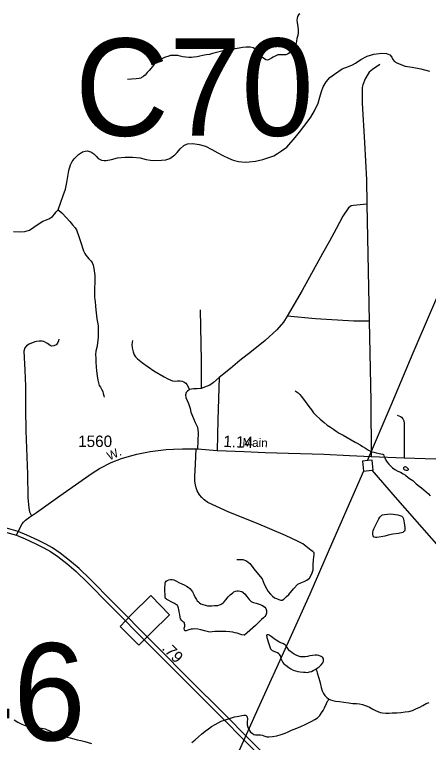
# Model space of a CAD drawing. Extents: x 2220236 to 2384410, y 720751 to 894131.
# Drawn here: x 2361942 to 2366476, y 837260 to 845235 of the extents above; entities that cross this region are included whole.
import ezdxf

# ---------------------------------------------------------------- set-up
doc = ezdxf.new("R2010")
doc.units = 0
doc.layers.add('Default', color=7, linetype='Continuous')

msp = doc.modelspace()

# ---------------------------------------------------------------- linework, layer by layer
at = {"layer": 'Default'}
for p, q in [((2365800.2, 843156.8), (2365825.6, 841875.4)), ((2365763.5, 840233.1), (2365855.2, 840242.3))]:
    msp.add_line(p, q, dxfattribs=at)
for points in [[(2365810, 840347.7), (2366066.6, 840956.7), (2366307.7, 841529.4), (2366498.2, 841969.4), (2366677.2, 842383.5), (2366860.1, 842819.5), (2367087.8, 843338.1), (2367379.6, 844005.3), (2367488.4, 844266.7), (2367577.6, 844497.6), (2367672.6, 844742.6), (2367915.2, 845357.4), (2368089.8, 845803.3), (2368252.8, 846217.2), (2368413.6, 846634.9), (2368588.1, 847088.9), (2368718.3, 847412.4), (2368900.2, 847912.4), (2369109.3, 848474.8), (2369270.3, 848902.6), (2369355.6, 849121.6), (2369473.7, 849436.7)], [(2365068.1, 845243.1), (2365052.2, 845230.9), (2365042.4, 845212.5), (2365036.6, 845194.8), (2365034.5, 845173.4), (2365037.2, 845146.6), (2365041.3, 845127.1), (2365045.7, 845101), (2365050, 845066.7), (2365050.6, 845037.2), (2365044.9, 845006.4)], [(2365044.9, 845006.4), (2365035.2, 844972.6), (2365031.8, 844942.9), (2365025.8, 844920.3), (2365016.3, 844894.7), (2364996.7, 844861.7), (2364982.7, 844842.4), (2364967, 844826), (2364951.1, 844813.9), (2364932.1, 844803.3), (2364913.4, 844795.3), (2364891.5, 844792.7), (2364867.3, 844792.4), (2364845.3, 844792.5), (2364827.5, 844792.4), (2364811.6, 844787.8), (2364797.5, 844781.3), (2364775.7, 844767.3), (2364757.7, 844757.7), (2364732.1, 844742.6), (2364720.4, 844738.8), (2364710, 844736.7), (2364696.1, 844740.4), (2364680, 844748.6), (2364661.8, 844760.4), (2364645.7, 844776.1), (2364631.4, 844795.9), (2364617, 844819.9), (2364602.8, 844837.4), (2364586.8, 844853.1), (2364574.6, 844860.8), (2364554.6, 844869.2), (2364522.4, 844876.8), (2364504.3, 844878.7), (2364478.3, 844879.9), (2364440.5, 844873.4), (2364404.4, 844867), (2364358.7, 844860.2), (2364294.7, 844852), (2364260.8, 844845.7), (2364213, 844834.6), (2364140.9, 844816.2), (2364109.1, 844807.3), (2364077.3, 844799.5), (2364039.4, 844793), (2364005.5, 844788.3), (2363971.4, 844779.7), (2363943.4, 844773.7), (2363907.6, 844767.3), (2363879.8, 844764.5), (2363851.6, 844764), (2363819.6, 844767.6), (2363785.5, 844773.8), (2363755.4, 844781.4), (2363729.3, 844785.2), (2363705.5, 844788.5), (2363677.3, 844788), (2363651.1, 844785.3), (2363621.6, 844777.6), (2363605.7, 844773.6), (2363583.7, 844765.5), (2363561.8, 844754.8), (2363545.7, 844746.6), (2363530, 844738.7), (2363508.2, 844726.3), (2363488.2, 844708.1), (2363466.6, 844683.6), (2363448.8, 844661.5), (2363437.2, 844647.9), (2363415.2, 844623.1), (2363395.5, 844599.3), (2363384, 844585), (2363372, 844573), (2363356.1, 844560.9), (2363346.1, 844554.6), (2363340.4, 844550.4), (2363332.1, 844544.2), (2363324.4, 844539.9), (2363306.3, 844534.2), (2363274.6, 844529.7), (2363222.6, 844526.6), (2363180.7, 844524.2)], [(2362419.8, 843097.1), (2362450.8, 843181.4), (2362476.4, 843253.1), (2362500.8, 843323.6), (2362515.9, 843394.2), (2362527.3, 843462.6), (2362538.4, 843526.4), (2362555.9, 843588.5), (2362574.8, 843624.7), (2362594.9, 843655), (2362644.5, 843702), (2362688, 843730.1), (2362716.5, 843739.5), (2362736.1, 843741.2), (2362776.2, 843731.4), (2362812.3, 843708.3), (2362834.6, 843683.6), (2362859, 843658.3), (2362895.1, 843641.1), (2362923.2, 843635.7), (2362947.2, 843635.7), (2363005.1, 843647.9), (2363069.1, 843664.6), (2363152.7, 843673.6), (2363232.8, 843674.6), (2363318.8, 843665.6), (2363385.2, 843648.6), (2363431.4, 843640.7), (2363469.3, 843637.3), (2363553.3, 843638.5), (2363599.4, 843643.6), (2363643.1, 843657.6), (2363696.6, 843696.8), (2363724.4, 843724.9), (2363757.9, 843765), (2363795.5, 843799.3), (2363835.4, 843819.7), (2363893.3, 843823), (2363965.3, 843813.5), (2364033.8, 843792.7), (2364104.2, 843755.2), (2364170.6, 843721.8), (2364223, 843692.8), (2364285.3, 843661.8), (2364337.6, 843641.6), (2364393.7, 843626.9), (2364467.9, 843617.4), (2364511.8, 843620.2), (2364579.7, 843628.6), (2364661.3, 843647.7), (2364729.1, 843668.5), (2364781.1, 843689.3), (2364820.9, 843711.6), (2364867.6, 843741.4), (2364924, 843783.1), (2365016.5, 843888.7), (2365064, 843947.1), (2365111.3, 844009.1), (2365148.7, 844058.2), (2365187.9, 844110.7), (2365229.4, 844180.3), (2365268.2, 844264.9), (2365285.6, 844331.3), (2365302.7, 844393.4), (2365323.6, 844445.1), (2365355.3, 844496.6), (2365396.9, 844544.9), (2365446.3, 844583), (2365531.9, 844640.7), (2365599.4, 844667.4), (2365642.9, 844685.6), (2365675, 844704), (2365734.5, 844742.5), (2365804.2, 844779.8), (2365877.9, 844800.3), (2365963.6, 844813.6), (2366017.7, 844808.3), (2366052.1, 844792.6), (2366074.4, 844768.9), (2366086.6, 844743.2), (2366103, 844721.5), (2366137.3, 844701.6), (2366221.6, 844670.6), (2366297.6, 844657.3), (2366393.8, 844639.2), (2366486.1, 844614.1)], [(2365943.9, 844687.9), (2365862.4, 844635), (2365826.9, 844602.5), (2365783.8, 844532.1), (2365756.5, 844465.8), (2365750.9, 844435.7), (2365749.5, 844385.7), (2365751, 844265.9), (2365776.2, 843832.3), (2365797, 843424.6), (2365800.2, 843156.8)], [(2365800.2, 843156.8), (2365654.5, 843143), (2365630.5, 843138.6), (2365598.9, 843118.3), (2365539.9, 843027.7), (2365465.7, 842886.8), (2365393.3, 842754), (2365314.9, 842619.1), (2365091.9, 842212.4), (2364927.3, 841930.5)], [(2361932.3, 842857.3), (2362006.3, 842853.7), (2362054.4, 842859), (2362106.3, 842873.6), (2362153.9, 842904.1), (2362201.3, 842940.5), (2362253.2, 842971.5), (2362291, 842987.8), (2362326.8, 843002.4), (2362358.5, 843022.4), (2362384.2, 843052.3), (2362394, 843069.2), (2362419.8, 843097.1)], [(2362419.8, 843097.1), (2362459.9, 843062), (2362510.7, 843008.3), (2362549.2, 842967.2), (2362577.5, 842932.9), (2362605.7, 842899.6), (2362619.8, 842876.5), (2362628.6, 842853.9), (2362641, 842815.7), (2362655.6, 842772), (2362674.3, 842716.3), (2362686.7, 842678.1), (2362699.1, 842646.7), (2362711.4, 842618.4), (2362723.7, 842599.2), (2362739.7, 842576.8), (2362756.2, 842559.5), (2362776.2, 842535.7), (2362792.7, 842517.6), (2362803, 842490.2), (2362811.4, 842453.4), (2362822.4, 842376.1), (2362822.7, 842353.8), (2362822.9, 842324.2), (2362821.2, 842294), (2362819.8, 842248), (2362818.5, 842192.1), (2362819.2, 842133.7), (2362823.7, 842089.6), (2362828.3, 842039.9), (2362832.9, 841999.7), (2362837.2, 841966.4), (2362839.3, 841932.7), (2362844.1, 841902.7), (2362852.5, 841865.9), (2362856.8, 841826.1), (2362859.5, 841784.2), (2362859.8, 841744.1), (2362858.5, 841702.1), (2362854.7, 841668.4), (2362849.1, 841636), (2362841.9, 841588.1), (2362834.4, 841546.2), (2362830.6, 841510.6), (2362831.1, 841466.3), (2362833.7, 841426.3), (2362836.4, 841376.2), (2362840.9, 841330.5), (2362846.4, 841275.9), (2362853.9, 841230.2), (2362862.4, 841198.4), (2362870.7, 841172.5), (2362885, 841151.1), (2362895.4, 841130.8), (2362907.6, 841105.1), (2362913.7, 841083.3), (2362920, 841057.3), (2362922.2, 841044.9)], [(2363973.6, 841999.4), (2363985.5, 841441.4), (2363985, 841139.5)], [(2364927.3, 841930.5), (2364888.1, 841866.1), (2364815.1, 841779.3), (2364686.4, 841665.8), (2364538, 841542.1), (2364411.3, 841446.6), (2364306.3, 841357.3), (2364184.7, 841257.2)], [(2365825.6, 841875.4), (2365657.7, 841875.4), (2365239.5, 841900.3), (2364927.3, 841930.5)], [(2365825.6, 841875.4), (2365846, 841003.9), (2365849.2, 840394.2)], [(2362427.1, 841678.6), (2362425.3, 841658.6), (2362413.6, 841636.5), (2362397.7, 841618.4), (2362373.9, 841604), (2362347.9, 841603.8), (2362334, 841607.6), (2362301.6, 841631.1), (2362261.5, 841652.7), (2362243.3, 841656.5), (2362213.3, 841656.1), (2362183.4, 841653.7), (2362163.6, 841649.5), (2362103.7, 841624.8), (2362072.1, 841606.5), (2362054.3, 841582.2), (2362044.7, 841546.2), (2362053.2, 841340.2), (2362063.4, 841162.6), (2362062.3, 840910.6), (2362067.3, 840672.7), (2362083, 840198.9), (2362088, 839945.2), (2362097.4, 839825.5), (2362105.1, 839786.7), (2362126.1, 839751.8)], [(2363234.9, 841662.5), (2363227.4, 841620.3), (2363229.9, 841584.4), (2363240.6, 841538.4), (2363252.9, 841506.7), (2363267.2, 841484.9), (2363289.3, 841463.2), (2363343.9, 841419.8), (2363468.9, 841333.3), (2363581.7, 841266.6), (2363622, 841245.1), (2363674.1, 841221.8), (2363700.2, 841220.1), (2363728.2, 841220.4), (2363758.1, 841222.8), (2363778.1, 841219.1), (2363798.2, 841211.3), (2363818.5, 841195.5), (2363828.6, 841183.7), (2363859.3, 841126.1)], [(2364184.7, 841257.2), (2364122.2, 841205.1), (2364080.6, 841174.6), (2364052.7, 841162.3), (2363985, 841139.5)], [(2364184.7, 841257.2), (2364167.6, 840794.5), (2364160.6, 840459.8)], [(2363859.3, 841126.1), (2363831.5, 841105.8), (2363823.6, 841093.7), (2363814, 841069.5), (2363818.2, 841039.6), (2363847.1, 840974), (2363865.8, 840918.1), (2363874.2, 840880.2), (2363900.7, 840808.4), (2363919.3, 840766.5), (2363945.7, 840713.7), (2363955, 840651.6), (2363945, 840475.3)], [(2363985, 841139.5), (2363941.1, 841133.1), (2363901.2, 841134.4), (2363879.1, 841132.3), (2363859.3, 841126.1)], [(2365017.7, 841114.2), (2365047.8, 841090.9), (2365067.9, 841073), (2365086.3, 841050.7), (2365104.8, 841023.6), (2365129, 840991.8), (2365165.5, 840942.4), (2365196, 840902.6), (2365218.6, 840872.4), (2365241.7, 840846.1), (2365291.4, 840801.5), (2365331.9, 840766), (2365368.2, 840738), (2365402.6, 840715.8), (2365434.7, 840693.1), (2365466.8, 840669.8), (2365499.1, 840649.8), (2365541.5, 840626.3), (2365585.8, 840600.8), (2365672.5, 840551.9), (2365694.6, 840540.6), (2365726.6, 840520.6), (2365754.2, 840504.3), (2365785.3, 840483.6), (2365817.6, 840463.6), (2365845.1, 840448.3), (2365855.8, 840444.5), (2365877.6, 840440.4), (2365903.8, 840435), (2365935.9, 840427.4), (2365955.8, 840423.3), (2365972, 840419.7), (2365977.3, 840417.6), (2365982.1, 840413.5), (2365988.2, 840400), (2365998.3, 840378.1), (2366008.8, 840353.9), (2366023.2, 840332.5), (2366043.2, 840308.7), (2366067.6, 840282.5), (2366081.9, 840269.3), (2366105.9, 840251.2), (2366140.1, 840233.9), (2366170.2, 840220.4), (2366200.7, 840204.2), (2366224.7, 840188.8), (2366252.9, 840164.7), (2366269.1, 840152.9), (2366303.5, 840131.3), (2366341.9, 840091.8), (2366374.1, 840066.2), (2366400.4, 840048.3), (2366426.8, 840029), (2366451, 840007), (2366475.3, 839983.4), (2366495.5, 839961.9)], [(2366131.9, 840847.5), (2366170, 840831.8), (2366182.1, 840823.9), (2366194.5, 840806.2), (2366204.6, 840784.2), (2366209, 840758.4), (2366211.1, 840576.4), (2366208.9, 840377.5)], [(2361981.2, 839570.5), (2361999.6, 839603.5), (2362012.6, 839630.8), (2362026.8, 839655.3), (2362041.9, 839674.5), (2362062.7, 839693.7), (2362105.3, 839728.8), (2362183, 839780.6), (2362437, 839961.1), (2362683.6, 840132.7), (2362793.9, 840209.1), (2362871.8, 840261.8), (2363000.6, 840325.5), (2363112.3, 840370.5), (2363200.8, 840398.5), (2363283, 840420.2), (2363427.3, 840448.2), (2363601.3, 840469.1), (2363685.1, 840474.1), (2363781, 840477.2), (2363930, 840475.9), (2363945, 840475.3), (2364160.6, 840459.8), (2364457.9, 840448.6), (2364687.2, 840438.5), (2365331.3, 840417.5), (2365612.5, 840403.5), (2365849.2, 840394.2), (2366208.9, 840377.5), (2366785.6, 840359.4)], [(2364377.5, 839263.4), (2364443.1, 839263.4), (2364483.3, 839248.8), (2364519.7, 839219.6), (2364578.1, 839142.9), (2364654.7, 839051.7), (2364676.6, 838993.3), (2364705.8, 838938.5), (2364720.4, 838913), (2364745.9, 838883.8), (2364767.8, 838861.9), (2364789.7, 838843.6), (2364811.5, 838836.3), (2364837.1, 838825.4), (2364859, 838818.1), (2364873.6, 838818.1), (2364891.8, 838829), (2364917.3, 838854.6), (2364946.5, 838880.1), (2364997.6, 838942.2), (2365045, 838993.3), (2365076.6, 839010.3), (2365113.1, 839022.5), (2365144.7, 839037.1), (2365171.5, 839061.4), (2365190.9, 839093.1), (2365203.1, 839117.4), (2365212.8, 839151.5), (2365212.8, 839205), (2365217.7, 839261), (2365225, 839319.4), (2365222.5, 839338.8), (2365210.4, 839351), (2365190.9, 839363.2), (2365154.4, 839392.4), (2365098.5, 839436.2), (2365047.4, 839460.5), (2364911.3, 839528.6), (2364593.5, 839661.6), (2364291.1, 839781.7), (2364057.7, 839888.8), (2364018.8, 839917.1), (2363992.8, 839943.1), (2363966.9, 839973.9), (2363942.6, 840017.7), (2363931.2, 840050.2), (2363923.1, 840084.2), (2363918.3, 840123.2), (2363916.6, 840173.5), (2363924.8, 840309.7), (2363930, 840475.9)], [(2365810, 840347.7), (2365754.1, 840341), (2365763.5, 840233.1)], [(2365855.2, 840242.3), (2365869.1, 840242.5), (2365860, 840354.3), (2365810, 840347.7)], [(2365763.5, 840233.1), (2365387.9, 839373), (2365175.7, 838884.5), (2364938.2, 838357.8), (2364607, 837628.1), (2364180.7, 836673.2)], [(2365855.2, 840242.3), (2366110.7, 839947.4), (2366720.8, 839253), (2367199.2, 838714.9), (2367505.2, 838374.7), (2367811.3, 838018.4), (2368034.6, 837751.2), (2368362.9, 837375.3), (2368648.7, 837044.8), (2368914.1, 836740.9)], [(2366228.4, 840242.4), (2366234.3, 840241.7), (2366240.5, 840242.9), (2366246.4, 840243.8), (2366252.5, 840246.7), (2366255.6, 840250.1), (2366256.5, 840252.4), (2366255.8, 840255), (2366253.7, 840258.2), (2366249.9, 840263), (2366246.4, 840266.8), (2366237.7, 840272.4), (2366230.2, 840277), (2366224.3, 840278.4), (2366220, 840278.9), (2366216.1, 840278.7), (2366210.2, 840276.8), (2366206.1, 840272.7), (2366204, 840268.4), (2366202.2, 840264.3), (2366202.4, 840258.4), (2366205.3, 840253.6), (2366208.4, 840250.5), (2366218.1, 840246), (2366228.4, 840242.4)], [(2357174.2, 839765), (2359761, 839574.6), (2359996.8, 839560), (2360296.3, 839551.4), (2360580, 839570.1), (2361130.6, 839627.5), (2361404.5, 839632.2), (2361496.4, 839626), (2361588.5, 839616.8), (2361817.1, 839572.3), (2361962.6, 839529.4)], [(2361981.2, 839570.5), (2361828.2, 839616), (2361690.3, 839645.8), (2361594.4, 839661.6), (2361500.2, 839671), (2361406, 839677.3), (2361272.9, 839677.3), (2361127.4, 839672.6), (2361000.9, 839658.5), (2360816.3, 839639.9), (2360576.1, 839615.1), (2360418.3, 839604.2), (2360294.9, 839596.5), (2360173.3, 839596.5), (2360076.4, 839599.6), (2359996.2, 839605.3), (2359761.9, 839619.8), (2359364.5, 839649.3), (2358976.6, 839680.3), (2358621.1, 839703.6), (2357762.7, 839767.4), (2357495.3, 839786.7), (2357177.1, 839810)], [(2365907.6, 839658.9), (2365932.8, 839709.1), (2365944.2, 839727.6), (2365954.5, 839739.6), (2365964.6, 839749.2), (2365974.3, 839753.5), (2365996.1, 839758.6), (2366026.5, 839762.2), (2366057.3, 839763.5), (2366090.2, 839760.9), (2366140.4, 839753.7), (2366174.6, 839743.6), (2366184.3, 839739.1), (2366192.5, 839730.6), (2366200.9, 839710.2), (2366211.6, 839666.4), (2366216.2, 839616.7), (2366218.4, 839594.4), (2366215.9, 839584.5), (2366212.7, 839574.5), (2366203.8, 839566.9), (2366194.6, 839560), (2366148.7, 839549.9), (2366087, 839540.8), (2366032.9, 839532), (2365997.3, 839521.4), (2365959.2, 839513.3), (2365909.3, 839506.3), (2365897.5, 839505.8), (2365881.3, 839508.4), (2365873.2, 839514), (2365869.5, 839523.7), (2365866.8, 839542.3), (2365866.5, 839565.3), (2365868.6, 839578.5), (2365876.9, 839600.2), (2365891.4, 839629.6), (2365898.7, 839643.7), (2365907.6, 839658.9)], [(2361962.6, 839529.4), (2361981.2, 839570.5)], [(2361962.6, 839529.4), (2362058.2, 839490.4), (2362176.9, 839436.4), (2362262.9, 839393.3), (2362336.1, 839352.1), (2362415.4, 839298.8), (2362516.8, 839218.8), (2362618.4, 839132.6), (2362741.8, 839013.7), (2362979.1, 838771.6), (2363433.1, 838315.9), (2363870, 837875.6), (2364163.3, 837583.7), (2364517.1, 837228.1), (2364728.3, 837015.2), (2364938.9, 836813.9), (2364999.1, 836744.8)], [(2365047.6, 836757.8), (2364971.5, 836845), (2364759.9, 837047.4), (2364549.1, 837259.9), (2364195.2, 837615.6), (2363901.9, 837907.5), (2363465.1, 838347.7), (2363011.2, 838803.3), (2362773.6, 839045.7), (2362648.7, 839166), (2362545.4, 839253.7), (2362442, 839335.2), (2362359.8, 839390.5), (2362284.1, 839433.2), (2362196.3, 839477.1), (2362076, 839531.8), (2361981.2, 839570.5)], [(2363781.9, 838587.2), (2363775.7, 838592.9), (2363769.6, 838599.2), (2363761.5, 838612.7), (2363755.5, 838631.5), (2363751, 838660.8), (2363746.7, 838692.5), (2363742.4, 838716.9), (2363738.3, 838730.9), (2363735.9, 838740.6), (2363734, 838747.1), (2363725.9, 838760.6), (2363715.7, 838768.3), (2363695.5, 838782.3), (2363659.2, 838802.1), (2363631.2, 838813.5), (2363611, 838824.8), (2363604.9, 838829.5), (2363596.7, 838837.3), (2363590.5, 838852.8), (2363590.4, 838879.1), (2363590, 838920.7), (2363589.4, 838959.5), (2363591.1, 838983.2), (2363592.5, 839005.5), (2363594.6, 839016.1), (2363602.4, 839027.3), (2363614.6, 839035), (2363632.3, 839041.6), (2363652.2, 839045.7), (2363668.2, 839046.4), (2363688.5, 839040.6), (2363716.6, 839027), (2363742.8, 839013.3), (2363772.9, 838998.8), (2363801.1, 838985.2), (2363825.1, 838974), (2363843.3, 838962.3), (2363861.4, 838946), (2363880, 838926)], [(2363880, 838926), (2363892.2, 838908.5), (2363906.4, 838880.5), (2363920.8, 838848.9), (2363935, 838824.9), (2363943.1, 838811.4), (2363955.4, 838799.5), (2363967.3, 838789.5), (2363981.5, 838779.2), (2364003.8, 838771.9), (2364033.7, 838762.6), (2364055.6, 838756), (2364071.7, 838755), (2364101.8, 838757.2), (2364132, 838759.1), (2364153.9, 838760), (2364169.9, 838761.6), (2364185.8, 838766.2), (2364197.8, 838770), (2364211.9, 838778.8), (2364225.6, 838788.5), (2364237.3, 838800.5), (2364255, 838823.2), (2364280.6, 838855.5), (2364303.1, 838876.1), (2364332, 838899.6), (2364346, 838910), (2364360.8, 838917.8), (2364379.7, 838920.2), (2364395.8, 838920.9), (2364411.9, 838919.2), (2364431.9, 838913.5), (2364448, 838903.3), (2364468.2, 838883.8), (2364484.5, 838861.5), (2364500.9, 838839.8), (2364512.9, 838825.6), (2364525.3, 838812.3), (2364535.1, 838804.5), (2364547.5, 838798.4), (2364559.6, 838792.4), (2364587.4, 838785.3), (2364609.7, 838779.6), (2364631.7, 838771.3), (2364651.6, 838765.6), (2364669.8, 838754.2), (2364682.1, 838742.2), (2364694.2, 838726.3), (2364700.6, 838706.2), (2364702.8, 838693.8), (2364702.9, 838675.8), (2364695.1, 838655.8), (2364685.3, 838640), (2364669.6, 838623.5), (2364647.6, 838605.6), (2364582.6, 838542.9)], [(2364582.6, 838542.9), (2364491.5, 838459.7), (2364459.6, 838435.4), (2364455.8, 838433.6), (2364431.6, 838439.2), (2364411.7, 838445), (2364379.6, 838457.4), (2364357.4, 838462.4), (2364333.3, 838466.4), (2364301.3, 838471.6), (2364257.1, 838477), (2364217, 838476.4), (2364177.3, 838476.4), (2364137.3, 838475.4), (2364105.3, 838470.8), (2364079.5, 838469.8), (2364053.3, 838474.6), (2364023.2, 838482.2), (2363983, 838493.7), (2363950.8, 838501.6), (2363914.9, 838505), (2363891, 838502.4), (2363877, 838500.2), (2363863, 838498), (2363841, 838489.6), (2363823.2, 838483.9), (2363817, 838482), (2363813.1, 838481.8), (2363809.2, 838481.7), (2363804.9, 838489.7), (2363800.7, 838511.9), (2363804.6, 838521.9), (2363806.5, 838531.8), (2363808.4, 838540.1), (2363806.5, 838547.2), (2363804.3, 838559.6), (2363804.2, 838563.5), (2363802, 838569.4), (2363794, 838579.5), (2363781.9, 838587.2)], [(2365246.7, 838067.2), (2365258.2, 838073.2), (2365279.9, 838088.9), (2365301.4, 838110.4), (2365317.6, 838131.5), (2365323.3, 838144.2), (2365325.3, 838151.5), (2365327, 838165.7), (2365324.9, 838177.7), (2365322.7, 838183.5), (2365314.7, 838193.7), (2365302.5, 838203.1), (2365274.5, 838213.4), (2365256.3, 838216.9), (2365236.3, 838216.8), (2365206.5, 838213.9), (2365178.2, 838209.5), (2365150.5, 838203.4), (2365126.7, 838199.1), (2365106.5, 838196.7), (2365088.7, 838196.9), (2365074.6, 838198.7), (2365052.6, 838206.9), (2365026.2, 838216.4), (2365004.1, 838227.9), (2364982.2, 838241.8), (2364963.8, 838257.5), (2364953.7, 838265.3), (2364941.6, 838279.5), (2364928.7, 838298.7), (2364919.2, 838314.7), (2364915.1, 838318.5), (2364911.2, 838324.9), (2364907.1, 838329), (2364899, 838334.3), (2364880.9, 838342.7), (2364858.9, 838352.3), (2364836.5, 838362.2), (2364808.5, 838379.8), (2364784.2, 838396.8), (2364767.9, 838410.9), (2364754, 838421.2), (2364741.8, 838428.9), (2364733.7, 838435.1), (2364721.8, 838438.6), (2364711.8, 838440.8), (2364707.6, 838440.6), (2364701.6, 838434.5), (2364706.2, 838410.1), (2364726.8, 838340.3), (2364747.6, 838287), (2364753.6, 838276.8), (2364763.8, 838269), (2364773.9, 838262.8), (2364789.9, 838257.6), (2364799.9, 838253.1), (2364811.9, 838249.6), (2364821.9, 838245.8), (2364836.1, 838234.2), (2364846.2, 838219.8), (2364850.6, 838210.2), (2364860.7, 838178.4), (2364873.1, 838148.7), (2364879.2, 838136.5), (2364891.6, 838122.2), (2364913.6, 838105.1), (2364946.1, 838081.1), (2364968.1, 838065.6), (2364993.9, 838052.6), (2365020.5, 838043.8), (2365044.4, 838038.2), (2365072.4, 838034.5), (2365106.8, 838029.3), (2365128.5, 838028.5), (2365150.5, 838027.8), (2365174.6, 838032.1), (2365194.4, 838037.8), (2365214.3, 838048.5), (2365236.1, 838060.8), (2365246.7, 838067.2)], [(2365246.7, 838067.2), (2365258.6, 838023.4), (2365275.5, 837965), (2365288.1, 837913), (2365300.6, 837863.3), (2365313, 837825.4), (2365327, 837795.4), (2365341.7, 837774), (2365347.9, 837766.1), (2365361.6, 837753.5), (2365380.2, 837738.5), (2365386.6, 837735.5)], [(2363920.6, 837289.2), (2363957.1, 837320.9), (2363990.6, 837351.8), (2364030.4, 837382.3), (2364066, 837410.7), (2364099.9, 837432.8), (2364139.6, 837457.4), (2364173.3, 837475.8), (2364207.1, 837492), (2364252.7, 837508.6), (2364306.8, 837525.6), (2364352.9, 837538.9), (2364398.4, 837548.4), (2364430.2, 837556.9), (2364452.1, 837559.4), (2364470.3, 837557.9), (2364478.2, 837555.6), (2364486.4, 837549.3), (2364490.5, 837535.7), (2364492.6, 837517.7), (2364489.1, 837481.5), (2364489.7, 837452), (2364496, 837426.6), (2364508.2, 837400.2), (2364528.3, 837373.8), (2364544.6, 837360.7), (2364562.8, 837348.3), (2364581.8, 837343.2), (2364598.8, 837343.2), (2364636.9, 837343.1), (2364656.7, 837339.7), (2364672.8, 837332.1), (2364705.1, 837322), (2364727.7, 837322.2), (2364767.6, 837326.2), (2364816.8, 837334.1), (2364862.9, 837346.5), (2364904.7, 837360.6), (2364940.4, 837376.9), (2364976.2, 837393.8), (2365034, 837415.8), (2365077.9, 837435), (2365125.6, 837457.3), (2365155.2, 837471.7), (2365196.9, 837494), (2365231, 837512.5), (2365260.7, 837531.1), (2365276, 837543.2), (2365286.3, 837555.1), (2365305.8, 837583.8), (2365321.8, 837609.8), (2365337.3, 837639.9), (2365358.8, 837686.1), (2365370.5, 837711.9), (2365376.4, 837720.3), (2365386.3, 837734.8), (2365386.6, 837735.5)], [(2365386.6, 837735.5), (2365404.4, 837726.4), (2365430.3, 837719.2), (2365458.4, 837713.2), (2365501.7, 837707.4), (2365548.5, 837700.4), (2365602.7, 837692.8), (2365646.9, 837687.1), (2365686.6, 837686.4), (2365719, 837682.8), (2365755, 837675.1), (2365784.3, 837666.4), (2365804.7, 837657.4), (2365829.1, 837645.3), (2365867.4, 837623.9), (2365895.6, 837608.6), (2365921.9, 837599.2), (2365947.9, 837589.4), (2365972.1, 837583.2), (2366007.6, 837582), (2366046.1, 837581.9), (2366080.2, 837582.7), (2366129.9, 837585.4), (2366174.1, 837589.8), (2366219.8, 837594), (2366261.9, 837600.6), (2366301.8, 837611.4), (2366338.6, 837626.7), (2366382.7, 837647.6), (2366413.2, 837664.2), (2366449.5, 837684.8), (2366482.7, 837699.3)], [(2361936.8, 837507.4), (2361979.2, 837481.2), (2362015.4, 837464), (2362047.4, 837450.6), (2362073.4, 837440.8), (2362111.5, 837431.8), (2362149.5, 837425.9), (2362187.8, 837421.8), (2362237.9, 837416.3), (2362260, 837413.3), (2362278, 837407.5), (2362298, 837399.1), (2362330.1, 837385.6), (2362376.3, 837362.3), (2362403.4, 837350.2), (2362434.7, 837339), (2362493.1, 837323.4), (2362551.2, 837308.7), (2362591.3, 837298.8), (2362629.5, 837287.3), (2362669.5, 837279.7), (2362713.6, 837270), (2362749.7, 837261), (2362784, 837249.3)], [(2363885.8, 837258.2), (2363920.6, 837289.2)]]:
    msp.add_lwpolyline(points, dxfattribs=at)
msp.add_lwpolyline([(2363439, 838459.9), (2363304.8, 838324.5), (2363098, 838530.8), (2363222.8, 838660.5), (2363436.8, 838868.4), (2363437.2, 838867.9), (2363640.5, 838659), (2363641, 838657.1), (2363442.2, 838463.1)], close=True, dxfattribs=at)
msp.add_lwpolyline([(2363439, 838459.9), (2363304.8, 838324.5), (2363098, 838530.8), (2363222.8, 838660.5), (2363436.8, 838868.4), (2363437.2, 838867.9), (2363640.5, 838659), (2363641, 838657.1), (2363442.2, 838463.1)], close=True, dxfattribs=at)

# ---------------------------------------------------------------- texts
for s, height, p in [('C70', 1066.27, (2362603.4, 843906.9)), ('1560', 125, (2362639.2, 840497.2)), ('246', 1066.27, (2360342.1, 837281.7))]:
    msp.add_text(s, height=height, dxfattribs=at).set_placement(p)
for s, height, rotation, p in [('1.14', 125, 357.59734, (2364226.7, 840498.5)), ('Main', 95, 358.06168, (2364438.1, 840502.9)), ('W.', 95, 24.40419, (2362981.8, 840347.8)), ('.79', 125, 314.80353, (2363548, 838284.3))]:
    msp.add_text(s, height=height, rotation=rotation, dxfattribs=at).set_placement(p)

doc.saveas('drawing.dxf')
